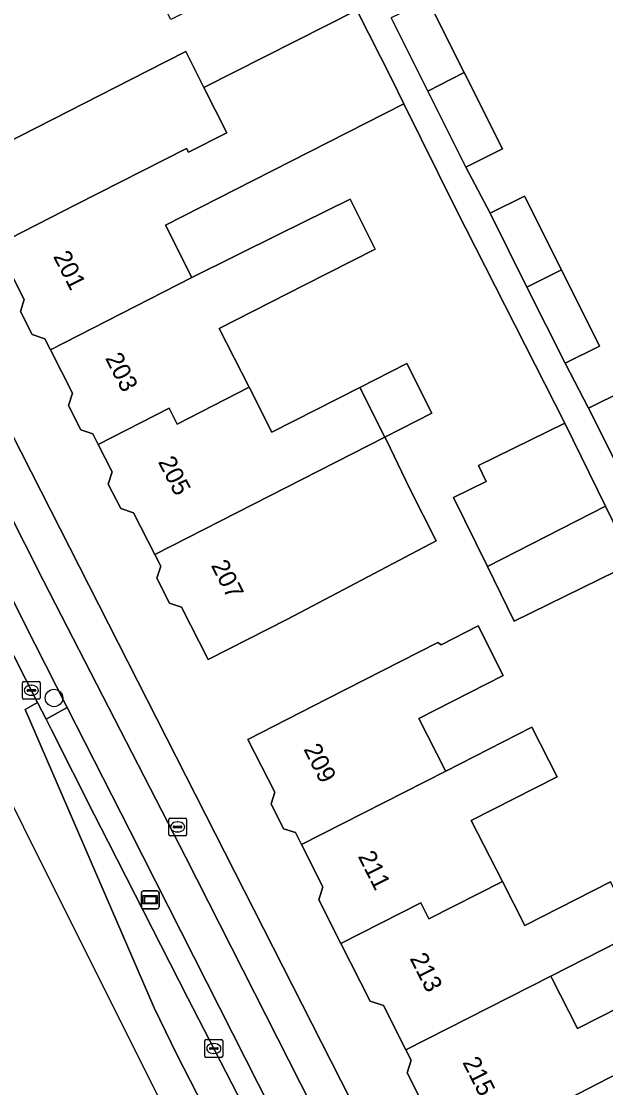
# Model space of a CAD drawing. Extents: x 162344 to 162869, y 381217 to 381818.
# Drawn here: x 162418.6 to 162451.4, y 381513.5 to 381573.3 of the extents above; entities that cross this region are included whole.
import ezdxf

# ---------------------------------------------------------------- set-up
doc = ezdxf.new("R2010")
doc.units = 0
for name, color, linetype in [('IMGEO_Berm_open', 7, 'Continuous'), ('IMGEO_Boom', 7, 'Continuous'), ('IMGEO_Brandkraan', 7, 'Continuous'), ('IMGEO_Erf', 7, 'Continuous'), ('IMGEO_Fietspad_open', 7, 'Continuous'), ('IMGEO_Kolk', 7, 'Continuous'), ('IMGEO_Pand', 7, 'Continuous'), ('IMGEO_Pand_nummerreeks', 7, 'Continuous'), ('IMGEO_Parkeervlak_open', 7, 'Continuous'), ('IMGEO_Rijbaan_regionaal_gesloten', 7, 'Continuous'), ('IMGEO_Voetpad_open', 7, 'Continuous'), ('IMGEO_Wegwijzer', 7, 'Continuous')]:
    doc.layers.add(name, color=color, linetype=linetype)

msp = doc.modelspace()

# ---------------------------------------------------------------- linework, layer by layer
at = {"layer": 'IMGEO_Berm_open'}
msp.add_lwpolyline([(162410.613, 381555.784), (162410.306, 381556.355), (162409.049, 381555.709), (162413.534, 381546.833), (162419.506, 381535.112), (162419.988, 381534.171), (162421.176, 381534.828), (162419.362, 381538.403)], close=True, dxfattribs=at)
for points in [[(162424.679, 381527.923), (162421.176, 381534.828), (162419.988, 381534.171), (162420.29, 381533.582), (162422.698, 381528.784), (162423.461, 381527.291), (162427.946, 381518.514), (162432.557, 381509.562), (162434.333, 381505.984), (162436.324, 381501.971), (162437.342, 381500), (162439.222, 381496.36), (162444.379, 381486.155), (162447.777, 381479.473), (162450.881, 381473.37), (162458.433, 381458.526), (162461.732, 381451.927), (162465.212, 381444.966), (162471.76, 381432.148), (162475.125, 381425.517), (162477.842, 381420.165), (162482.572, 381410.845), (162488.593, 381398.901), (162491.213, 381393.798)], [(162479.042, 381420.737), (162476.371, 381426.111), (162469.637, 381439.248), (162462.98, 381452.545), (162461.625, 381455.252), (162453.003, 381472.242), (162452.042, 381474.115), (162448.969, 381480.106), (162445.183, 381487.485), (162438.839, 381500), (162438.556, 381500.561), (162435.485, 381506.617), (162424.679, 381527.923)]]:
    msp.add_lwpolyline(points, dxfattribs=at)
at = {"layer": 'IMGEO_Boom'}
msp.add_circle((162420.429, 381535.364), 0.489, dxfattribs=at)
at = {"layer": 'IMGEO_Brandkraan'}
for p, q in [((162426.868, 381527.702), (162426.868, 381528.554)), ((162426.943, 381528.628), (162427.795, 381528.628)), ((162427.869, 381528.554), (162427.869, 381527.702)), ((162427.127, 381528.122), (162427.127, 381528.134)), ((162427.565, 381528.085), (162427.167, 381528.085)), ((162427.17, 381528.171), (162427.568, 381528.171)), ((162427.379, 381527.848), (162427.354, 381527.848)), ((162427.356, 381528.408), (162427.381, 381528.408)), ((162427.611, 381528.134), (162427.611, 381528.122)), ((162427.795, 381527.628), (162426.943, 381527.628))]:
    msp.add_line(p, q, dxfattribs=at)
for points in [[(162426.868, 381527.702), (162426.868, 381528.554)], [(162426.943, 381528.628), (162427.795, 381528.628)], [(162427.869, 381528.554), (162427.869, 381527.702)], [(162427.795, 381527.628), (162426.943, 381527.628)]]:
    msp.add_lwpolyline(points, dxfattribs=at)
for centre, radius, start, end in [((162426.945, 381528.552), 0.0765, 91.55205, 178.44795), ((162426.945, 381528.552), 0.0765, 91.55205, 178.44795), ((162427.793, 381528.552), 0.0765, 1.55205, 88.44795), ((162427.793, 381528.552), 0.0765, 1.55205, 88.44795), ((162427.167, 381528.131), 0.0403, 85.87752, 175.75265), ((162427.164, 381528.121), 0.0366, 178.93798, 274.71019), ((162427.568, 381528.128), 0.043, 264.86636, 352.45326), ((162427.572, 381528.133), 0.0386, 1.73085, 96.63898), ((162426.945, 381527.704), 0.0765, 181.55205, 268.44795), ((162426.945, 381527.704), 0.0765, 181.55205, 268.44795), ((162427.793, 381527.704), 0.0765, 271.55205, 358.44795), ((162427.793, 381527.704), 0.0765, 271.55205, 358.44795)]:
    msp.add_arc(centre, radius, start, end, dxfattribs=at)
for centre, major_axis, ratio, start_param, end_param in [((162427.355, 381528.128), (-0.387, 0.002), 0.722429, 4.712389, 7.853982), ((162427.38, 381528.128), (-0.39, 0.002), 0.717154, 1.570796, 4.712389)]:
    msp.add_ellipse(centre, major_axis=major_axis, ratio=ratio, start_param=start_param, end_param=end_param, dxfattribs=at)
at = {"layer": 'IMGEO_Erf'}
for points in [[(162364.764, 381654.894), (162443.597, 381500), (162466.79, 381454.429)], [(162441.413, 381574.54), (162443.458, 381570.449), (162445.6, 381566.166), (162443.548, 381565.14), (162444.905, 381562.555), (162446.846, 381563.525), (162448.913, 381559.393), (162451.054, 381555.111), (162449.112, 381554.14), (162450.434, 381551.625), (162452.428, 381552.622)], [(162452.935, 381542.95), (162446.253, 381539.679), (162444.753, 381542.743), (162442.86, 381546.608), (162444.689, 381547.503), (162444.248, 381548.404), (162449.101, 381550.78), (162442.964, 381562.844), (162440.071, 381568.694), (162431.613, 381564.392), (162426.679, 381561.882), (162428.166, 381558.957), (162433.069, 381561.378), (162437.049, 381563.343), (162438.46, 381560.553), (162434.511, 381558.544), (162429.701, 381556.097), (162431.382, 381552.794), (162432.66, 381550.281), (162437.586, 381552.787), (162440.229, 381554.132), (162441.645, 381551.348), (162439.002, 381550.004), (162439.072, 381549.867), (162440.402, 381547.089), (162441.886, 381544.173), (162433.542, 381539.792), (162429.085, 381537.524), (162427.588, 381540.465), (162426.905, 381540.688), (162426.196, 381542.08), (162426.417, 381542.757), (162426.086, 381543.407), (162424.893, 381545.752), (162424.172, 381545.986), (162423.477, 381547.353), (162423.702, 381548.043), (162422.914, 381549.592), (162422.612, 381550.185), (162421.941, 381550.403), (162421.248, 381551.766), (162421.475, 381552.462), (162420.232, 381554.905), (162419.918, 381555.521), (162419.203, 381555.754), (162418.542, 381557.053), (162418.762, 381557.728), (162417.211, 381560.776), (162421.668, 381563.044), (162427.861, 381566.194), (162427.971, 381565.977), (162430.137, 381567.08), (162428.846, 381569.617), (162427.824, 381571.626), (162425.658, 381570.524), (162419.464, 381567.373), (162415.007, 381565.105)], [(162440.945, 381512.965), (162440.247, 381514.338), (162440.477, 381515.046), (162440.181, 381515.627), (162438.919, 381518.108), (162438.183, 381518.347), (162436.535, 381521.587), (162435.289, 381524.036), (162435.526, 381524.766), (162434.315, 381527.148), (162433.976, 381527.814), (162433.318, 381528.028), (162432.61, 381529.419), (162432.822, 381530.07), (162431.312, 381533.039), (162435.766, 381535.306), (162441.982, 381538.469), (162442.158, 381538.354), (162444.229, 381539.408), (162445.648, 381536.619), (162440.914, 381534.211), (162442.392, 381531.307), (162442.415, 381531.262), (162447.249, 381533.718), (162448.663, 381530.941), (162443.851, 381528.492), (162445.594, 381525.066), (162446.848, 381522.602), (162451.661, 381525.051)], [(162453.114, 381522.196), (162448.308, 381519.755), (162448.368, 381519.636), (162449.803, 381516.816), (162454.602, 381519.257)], [(162456.07, 381516.371), (162447.611, 381511.99)]]:
    msp.add_lwpolyline(points, dxfattribs=at)
at = {"layer": 'IMGEO_Fietspad_open'}
for points in [[(162427.81, 381526.456), (162419.849, 381541.928), (162411.637, 381558.14), (162403.109, 381574.937), (162395.607, 381589.625), (162390.519, 381599.747), (162382.229, 381616.136), (162373.547, 381633.19), (162366.42, 381647.346), (162362.948, 381654.184)], [(162400.899, 381574.731), (162407.33, 381562.188), (162410.306, 381556.355), (162410.613, 381555.784), (162419.362, 381538.403), (162421.176, 381534.828), (162424.679, 381527.923), (162435.485, 381506.617), (162438.556, 381500.561), (162438.839, 381500), (162445.183, 381487.485), (162448.969, 381480.106), (162452.042, 381474.115), (162453.003, 381472.242), (162461.625, 381455.252), (162462.98, 381452.545), (162464.953, 381453.521), (162456.812, 381469.521), (162441.265, 381500), (162437.491, 381507.399), (162427.81, 381526.456)]]:
    msp.add_lwpolyline(points, dxfattribs=at)
at = {"layer": 'IMGEO_Kolk'}
for p, q in [((162418.735, 381536.293), (162419.587, 381536.293)), ((162418.66, 381535.367), (162418.66, 381536.219)), ((162418.919, 381535.787), (162418.919, 381535.799)), ((162419.357, 381535.75), (162418.959, 381535.75)), ((162418.962, 381535.836), (162419.36, 381535.836)), ((162419.148, 381536.073), (162419.173, 381536.073)), ((162419.403, 381535.799), (162419.403, 381535.787)), ((162419.661, 381536.219), (162419.661, 381535.367)), ((162419.587, 381535.293), (162418.735, 381535.293)), ((162419.171, 381535.513), (162419.146, 381535.513)), ((162428.898, 381515.27), (162428.898, 381516.122)), ((162428.973, 381516.196), (162429.825, 381516.196)), ((162429.386, 381515.976), (162429.411, 381515.976)), ((162429.899, 381516.122), (162429.899, 381515.27)), ((162429.157, 381515.69), (162429.157, 381515.702)), ((162429.595, 381515.653), (162429.197, 381515.653)), ((162429.2, 381515.739), (162429.598, 381515.739)), ((162429.409, 381515.416), (162429.384, 381515.416)), ((162429.641, 381515.702), (162429.641, 381515.69)), ((162429.825, 381515.196), (162428.973, 381515.196))]:
    msp.add_line(p, q, dxfattribs=at)
for points in [[(162418.735, 381536.293), (162419.587, 381536.293)], [(162418.66, 381535.367), (162418.66, 381536.219)], [(162419.661, 381536.219), (162419.661, 381535.367)], [(162419.587, 381535.293), (162418.735, 381535.293)], [(162428.898, 381515.27), (162428.898, 381516.122)], [(162428.973, 381516.196), (162429.825, 381516.196)], [(162429.899, 381516.122), (162429.899, 381515.27)], [(162429.825, 381515.196), (162428.973, 381515.196)]]:
    msp.add_lwpolyline(points, dxfattribs=at)
for centre, radius, start, end in [((162418.737, 381536.217), 0.0765, 91.55205, 178.44795), ((162418.737, 381536.217), 0.0765, 91.55205, 178.44795), ((162419.585, 381536.217), 0.0765, 1.55205, 88.44795), ((162419.585, 381536.217), 0.0765, 1.55205, 88.44795), ((162418.959, 381535.796), 0.0403, 85.87752, 175.75265), ((162418.956, 381535.786), 0.0366, 178.93798, 274.71019), ((162419.36, 381535.793), 0.043, 264.86636, 352.45326), ((162419.364, 381535.798), 0.0386, 1.73085, 96.63898), ((162418.737, 381535.369), 0.0765, 181.55205, 268.44795), ((162418.737, 381535.369), 0.0765, 181.55205, 268.44795), ((162419.585, 381535.369), 0.0765, 271.55205, 358.44795), ((162419.585, 381535.369), 0.0765, 271.55205, 358.44795), ((162428.975, 381516.12), 0.0765, 91.55205, 178.44795), ((162428.975, 381516.12), 0.0765, 91.55205, 178.44795), ((162429.823, 381516.12), 0.0765, 1.55205, 88.44795), ((162429.823, 381516.12), 0.0765, 1.55205, 88.44795), ((162429.197, 381515.699), 0.0403, 85.87752, 175.75265), ((162429.194, 381515.689), 0.0366, 178.93798, 274.71019), ((162429.598, 381515.696), 0.043, 264.86636, 352.45326), ((162429.602, 381515.701), 0.0386, 1.73085, 96.63898), ((162428.975, 381515.272), 0.0765, 181.55205, 268.44795), ((162428.975, 381515.272), 0.0765, 181.55205, 268.44795), ((162429.823, 381515.272), 0.0765, 271.55205, 358.44795), ((162429.823, 381515.272), 0.0765, 271.55205, 358.44795)]:
    msp.add_arc(centre, radius, start, end, dxfattribs=at)
for centre, major_axis, ratio, start_param, end_param in [((162419.147, 381535.793), (-0.387, 0.002), 0.722429, 4.712389, 7.853982), ((162419.172, 381535.793), (-0.39, 0.002), 0.717154, 1.570796, 4.712389), ((162429.385, 381515.696), (-0.387, 0.002), 0.722429, 4.712389, 7.853982), ((162429.41, 381515.696), (-0.39, 0.002), 0.717154, 1.570796, 4.712389)]:
    msp.add_ellipse(centre, major_axis=major_axis, ratio=ratio, start_param=start_param, end_param=end_param, dxfattribs=at)
at = {"layer": 'IMGEO_Pand'}
for points in [[(162412, 381570.989), (162412.333, 381570.333), (162412.13, 381569.709), (162412.834, 381568.325), (162413.474, 381568.116), (162415.007, 381565.105), (162419.464, 381567.373), (162425.658, 381570.524), (162427.824, 381571.626), (162428.846, 381569.617), (162437.424, 381573.954), (162435.49, 381577.756), (162426.984, 381573.427), (162426.362, 381574.649), (162424.894, 381577.551)], [(162443.458, 381570.449), (162441.413, 381574.54), (162439.361, 381573.514), (162441.411, 381569.413)], [(162440.071, 381568.694), (162439.413, 381570.046), (162437.424, 381573.954), (162428.846, 381569.617), (162430.137, 381567.08), (162427.971, 381565.977), (162427.861, 381566.194), (162421.668, 381563.044), (162417.211, 381560.776), (162418.762, 381557.728), (162418.542, 381557.053), (162419.203, 381555.754), (162419.918, 381555.521), (162420.232, 381554.905), (162428.166, 381558.957), (162426.679, 381561.882), (162431.613, 381564.392)], [(162443.458, 381570.449), (162441.411, 381569.413), (162443.548, 381565.14), (162445.6, 381566.166)], [(162434.511, 381558.544), (162438.46, 381560.553), (162437.049, 381563.343), (162433.069, 381561.378), (162428.166, 381558.957), (162420.232, 381554.905), (162421.475, 381552.462), (162421.248, 381551.766), (162421.941, 381550.403), (162422.612, 381550.185), (162422.914, 381549.592), (162426.896, 381551.626), (162427.349, 381550.734), (162431.382, 381552.794), (162429.701, 381556.097)], [(162446.976, 381558.413), (162448.913, 381559.393), (162446.846, 381563.525), (162444.905, 381562.555)], [(162446.976, 381558.413), (162449.112, 381554.14), (162451.054, 381555.111), (162448.913, 381559.393)], [(162437.586, 381552.787), (162439.002, 381550.004), (162441.645, 381551.348), (162440.229, 381554.132)], [(162426.086, 381543.407), (162439.002, 381550.004), (162437.586, 381552.787), (162432.66, 381550.281), (162431.382, 381552.794), (162427.349, 381550.734), (162426.896, 381551.626), (162422.914, 381549.592), (162423.702, 381548.043), (162423.477, 381547.353), (162424.172, 381545.986), (162424.893, 381545.752)], [(162454.529, 381548.418), (162452.428, 381552.622), (162450.434, 381551.625), (162452.541, 381547.412)], [(162451.378, 381546.131), (162449.101, 381550.78), (162444.248, 381548.404), (162444.689, 381547.503), (162442.86, 381546.608), (162444.753, 381542.743)], [(162426.086, 381543.407), (162426.417, 381542.757), (162426.196, 381542.08), (162426.905, 381540.688), (162427.588, 381540.465), (162429.085, 381537.524), (162433.542, 381539.792), (162441.886, 381544.173), (162440.402, 381547.089), (162439.072, 381549.867), (162439.002, 381550.004)], [(162451.378, 381546.131), (162444.753, 381542.743), (162446.253, 381539.679), (162452.935, 381542.95)], [(162440.914, 381534.211), (162445.648, 381536.619), (162444.229, 381539.408), (162442.158, 381538.354), (162441.982, 381538.469), (162435.766, 381535.306), (162431.312, 381533.039), (162432.822, 381530.07), (162432.61, 381529.419), (162433.318, 381528.028), (162433.976, 381527.814), (162434.315, 381527.148), (162442.415, 381531.262), (162442.392, 381531.307)], [(162443.851, 381528.492), (162448.663, 381530.941), (162447.249, 381533.718), (162442.415, 381531.262), (162434.315, 381527.148), (162435.526, 381524.766), (162435.289, 381524.036), (162436.535, 381521.587), (162441.013, 381523.861), (162441.466, 381522.97), (162445.594, 381525.066)], [(162453.114, 381522.196), (162452.816, 381522.782), (162451.661, 381525.051), (162446.848, 381522.602), (162445.594, 381525.066), (162441.466, 381522.97), (162441.013, 381523.861), (162436.535, 381521.587), (162438.183, 381518.347), (162438.919, 381518.108), (162440.181, 381515.627), (162448.308, 381519.755)], [(162454.602, 381519.257), (162449.803, 381516.816), (162448.368, 381519.636), (162448.308, 381519.755), (162440.181, 381515.627), (162440.477, 381515.046), (162440.247, 381514.338), (162440.945, 381512.965), (162441.614, 381512.747), (162443.154, 381509.722), (162447.611, 381511.99), (162456.07, 381516.371)]]:
    msp.add_lwpolyline(points, close=True, dxfattribs=at)
at = {"layer": 'IMGEO_Parkeervlak_open'}
msp.add_lwpolyline([(162447.777, 381479.473), (162444.379, 381486.155), (162439.222, 381496.36), (162437.342, 381500), (162436.324, 381501.971), (162434.333, 381505.984), (162432.557, 381509.562), (162427.946, 381518.514), (162423.461, 381527.291), (162422.698, 381528.784), (162420.29, 381533.582), (162419.988, 381534.171), (162419.506, 381535.112), (162418.813, 381534.719), (162426.042, 381517.985), (162427.322, 381515.351), (162435.196, 381500), (162442.935, 381484.761), (162452.163, 381466.562)], dxfattribs=at)
at = {"layer": 'IMGEO_Rijbaan_regionaal_gesloten'}
for points in [[(162353.085, 381658.958), (162357.948, 381648.399), (162379.464, 381606.233), (162388.83, 381587.88), (162458.544, 381448.405), (162487.336, 381390.854)], [(162475.708, 381420.227), (162467.623, 381435.981), (162460.044, 381451.092), (162459.288, 381452.598), (162452.163, 381466.562), (162442.935, 381484.761), (162435.196, 381500), (162427.322, 381515.351), (162426.042, 381517.985), (162418.813, 381534.719), (162419.506, 381535.112), (162413.534, 381546.833), (162409.049, 381555.709), (162408.71, 381556.396), (162406.049, 381561.587), (162402.557, 381568.4), (162396.915, 381579.56)]]:
    msp.add_lwpolyline(points, dxfattribs=at)
at = {"layer": 'IMGEO_Voetpad_open'}
for points in [[(162362.948, 381654.184), (162366.42, 381647.346), (162373.547, 381633.19), (162382.229, 381616.136), (162390.519, 381599.747), (162395.607, 381589.625), (162403.109, 381574.937), (162411.637, 381558.14), (162419.849, 381541.928), (162427.81, 381526.456), (162437.491, 381507.399), (162441.265, 381500), (162456.812, 381469.521), (162464.953, 381453.521), (162466.79, 381454.429), (162443.597, 381500), (162364.764, 381654.894)], [(162437.424, 381573.954), (162439.413, 381570.046), (162440.071, 381568.694), (162442.964, 381562.844), (162449.101, 381550.78), (162451.378, 381546.131), (162452.935, 381542.95), (162455.496, 381537.907), (162455.636, 381537.978), (162457.257, 381534.774), (162463.228, 381522.956), (162464.846, 381519.754), (162465.693, 381518.077), (162467.239, 381515.015), (162469.516, 381510.504), (162470.963, 381507.639), (162475.317, 381499.062), (162479.051, 381491.515), (162479.248, 381491.116), (162484.24, 381481.274)], [(162471.359, 381510.134), (162469.416, 381514.019), (162467.194, 381518.465), (162465.803, 381521.138), (162463.666, 381525.411), (162461.595, 381529.554), (162460.242, 381532.14), (162458.105, 381536.413), (162456.045, 381540.533), (162454.677, 381543.139), (162452.541, 381547.412), (162450.434, 381551.625), (162449.112, 381554.14), (162446.976, 381558.413), (162444.905, 381562.555), (162443.548, 381565.14), (162441.411, 381569.413), (162439.361, 381573.514)]]:
    msp.add_lwpolyline(points, dxfattribs=at)
at = {"layer": 'IMGEO_Wegwijzer'}
for p, q in [((162425.337, 381523.641), (162425.337, 381524.441)), ((162425.337, 381524.441), (162425.337, 381523.641)), ((162425.437, 381524.541), (162426.227, 381524.541)), ((162426.227, 381524.541), (162425.437, 381524.541)), ((162426.327, 381524.441), (162426.327, 381523.641)), ((162426.327, 381523.641), (162426.327, 381524.441)), ((162426.227, 381523.541), (162425.437, 381523.541)), ((162425.437, 381523.541), (162426.227, 381523.541))]:
    msp.add_line(p, q, dxfattribs=at)
for points in [[(162425.438, 381524.273), (162426.226, 381524.273), (162426.226, 381523.809), (162425.438, 381523.809), (162425.438, 381524.273)], [(162425.503, 381524.208), (162425.503, 381523.874), (162426.161, 381523.874), (162426.161, 381524.208), (162425.503, 381524.208)]]:
    msp.add_lwpolyline(points, dxfattribs=at)
for centre, start, end in [((162425.437, 381524.441), 90, 180), ((162425.437, 381524.441), 90, 180), ((162426.227, 381524.441), 0, 90), ((162426.227, 381524.441), 360, 90), ((162425.437, 381523.641), 180, 270), ((162425.437, 381523.641), 180, 270), ((162426.227, 381523.641), 270, 0), ((162426.227, 381523.641), 270, 0)]:
    msp.add_arc(centre, 0.1, start, end, dxfattribs=at)

# ---------------------------------------------------------------- texts
at = {"layer": 'IMGEO_Pand_nummerreeks'}
for s, rotation, p in [('201', 297.04913, (162420.364, 381560.142)), ('203', 297.04913, (162423.281, 381554.43)), ('205', 297.05184, (162426.25, 381548.617)), ('207', 297.05184, (162429.218, 381542.804)), ('209', 296.92308, (162434.415, 381532.494)), ('211', 296.92308, (162437.468, 381526.482)), ('213', 296.92308, (162440.377, 381520.754)), ('215', 296.92308, (162443.337, 381514.925))]:
    msp.add_text(s, height=1, rotation=rotation, dxfattribs=at).set_placement(p)

doc.saveas('drawing.dxf')
